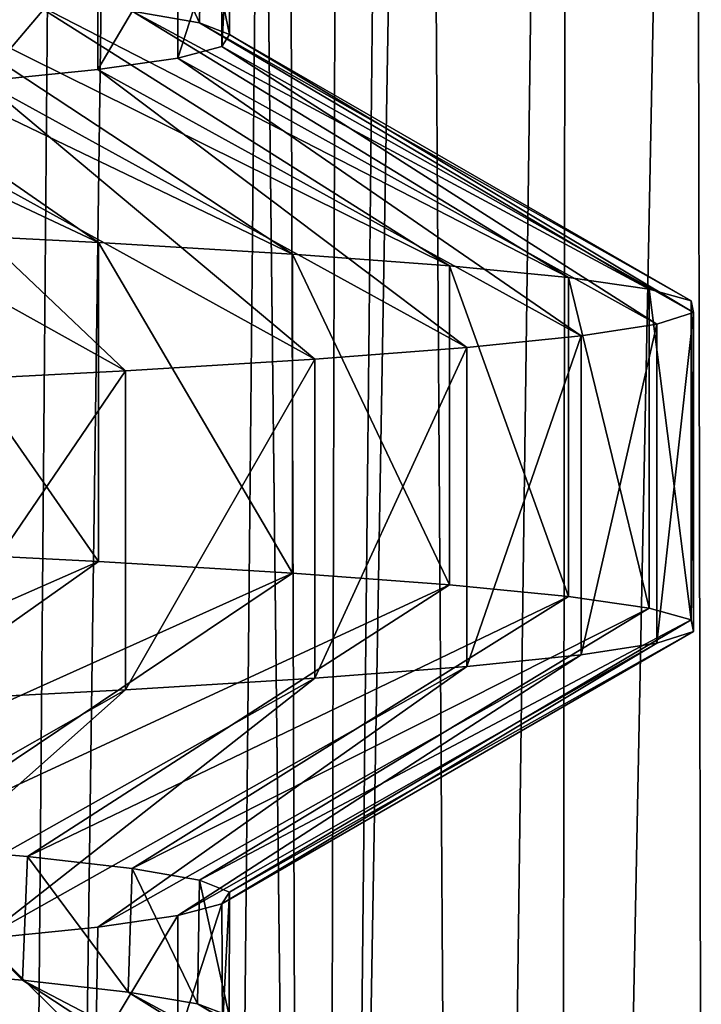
# Model space of a CAD drawing. Header units: millimetres. Extents: x -39.5 to 39.5, y -2 to 94.9.
# Tile 546 of 656: x 13 to 14.4, y 46 to 48. Entities that reach past the tile are written whole.
import ezdxf

# ---------------------------------------------------------------- set-up
doc = ezdxf.new("R2010")
doc.units = ezdxf.units.MM
doc.header["$LTSCALE"] = 65.185185
for name, color, linetype in [('12', 7, 'CONTINUOUS'), ('16', 7, 'CONTINUOUS'), ('172', 7, 'CONTINUOUS'), ('173', 7, 'CONTINUOUS'), ('174', 7, 'CONTINUOUS'), ('51', 7, 'CONTINUOUS'), ('78', 7, 'CONTINUOUS')]:
    doc.layers.add(name, color=color, linetype=linetype)

msp = doc.modelspace()

# ---------------------------------------------------------------- linework, layer by layer
at = {"layer": '12', "color": 7, "linetype": 'Continuous'}
for points in [[(12.4134, 38.2987, -11.3315), (12.7232, 71, -11.4175), (13.0025, 38.2974, -10.6503), (12.4134, 38.2987, -11.3315)], [(12.7232, 71, -11.4175), (13.4463, 71, -10.5564), (13.0025, 38.2974, -10.6503), (12.7232, 71, -11.4175)], [(13.0025, 38.2974, -10.6503), (13.4463, 71, -10.5564), (13.5544, 38.2974, -9.9386), (13.0025, 38.2974, -10.6503)], [(13.6698, 71, 10.2652), (13.3538, 38.2987, 10.2065), (13.8813, 38.2974, 9.4766), (13.6698, 71, 10.2652)], [(13.4463, 71, -10.5564), (14.1112, 71, -9.6496), (13.5544, 38.2974, -9.9386), (13.4463, 71, -10.5564)], [(13.5544, 38.2974, -9.9386), (14.1112, 71, -9.6496), (14.0673, 38.2974, -9.1982), (13.5544, 38.2974, -9.9386)], [(14.3151, 71, 9.3443), (13.6698, 71, 10.2652), (13.8813, 38.2974, 9.4766), (14.3151, 71, 9.3443)], [(14.369, 38.2974, 8.7194), (14.3151, 71, 9.3443), (13.8813, 38.2974, 9.4766), (14.369, 38.2974, 8.7194)], [(14.715, 71, -8.701), (14.5398, 38.2987, -8.4314), (14.0673, 38.2974, -9.1982), (14.715, 71, -8.701)], [(14.1112, 71, -9.6496), (14.715, 71, -8.701), (14.0673, 38.2974, -9.1982), (14.1112, 71, -9.6496)], [(14.8985, 71, 8.383), (14.3151, 71, 9.3443), (14.369, 38.2974, 8.7194), (14.8985, 71, 8.383)]]:
    msp.add_3dface(points, dxfattribs=at)
at = {"layer": '16', "color": 7, "linetype": 'Continuous'}
for points in [[(13.1983, 48.0399, -2.3161), (13.3356, 48.0158, -1.3121), (13.2077, 48.2916, -2.2621), (13.1983, 48.0399, -2.3161)], [(13.2077, 48.2916, -2.2621), (13.3356, 48.0158, -1.3121), (13.3393, 48.2679, -1.2739), (13.2077, 48.2916, -2.2621)], [(13.3356, 48.0158, -1.3121), (13.3966, 47.9918, -0.3015), (13.3393, 48.2679, -1.2739), (13.3356, 48.0158, -1.3121)], [(13.3393, 48.2679, -1.2739), (13.3966, 47.9918, -0.3015), (13.397, 48.2443, -0.2827), (13.3393, 48.2679, -1.2739)], [(13.397, 48.2443, -0.2827), (13.3813, 47.9678, 0.7077), (13.3812, 48.2208, 0.7099), (13.397, 48.2443, -0.2827)], [(13.3966, 47.9918, -0.3015), (13.3813, 47.9678, 0.7077), (13.397, 48.2443, -0.2827), (13.3966, 47.9918, -0.3015)], [(13.3813, 47.9678, 0.7077), (13.2912, 47.944, 1.7044), (13.3812, 48.2208, 0.7099), (13.3813, 47.9678, 0.7077)], [(13.3812, 48.2208, 0.7099), (13.2912, 47.944, 1.7044), (13.2914, 48.1971, 1.7026), (13.3812, 48.2208, 0.7099)], [(13.2914, 48.1971, 1.7026), (13.1282, 47.9204, 2.6851), (13.1276, 48.1733, 2.6883), (13.2914, 48.1971, 1.7026)], [(13.2912, 47.944, 1.7044), (13.1282, 47.9204, 2.6851), (13.2914, 48.1971, 1.7026), (13.2912, 47.944, 1.7044)], [(13.1276, 48.1733, 2.6883), (12.8931, 47.8968, 3.6507), (12.8914, 48.1497, 3.6567), (13.1276, 48.1733, 2.6883)], [(13.1282, 47.9204, 2.6851), (12.8931, 47.8968, 3.6507), (13.1276, 48.1733, 2.6883), (13.1282, 47.9204, 2.6851)], [(12.688, 46.0888, -4.31), (12.9748, 46.065, -3.3487), (12.7001, 46.341, -4.2741), (12.688, 46.0888, -4.31)], [(12.7001, 46.341, -4.2741), (12.9748, 46.065, -3.3487), (12.9853, 46.317, -3.3078), (12.7001, 46.341, -4.2741)], [(12.9748, 46.065, -3.3487), (13.1903, 46.041, -2.3614), (12.9853, 46.317, -3.3078), (12.9748, 46.065, -3.3487)], [(12.9853, 46.317, -3.3078), (13.1903, 46.041, -2.3614), (13.1983, 46.2929, -2.3161), (12.9853, 46.317, -3.3078)], [(13.1903, 46.041, -2.3614), (13.3312, 46.0169, -1.356), (13.1983, 46.2929, -2.3161), (13.1903, 46.041, -2.3614)], [(13.1983, 46.2929, -2.3161), (13.3312, 46.0169, -1.356), (13.3356, 46.2688, -1.3121), (13.1983, 46.2929, -2.3161)], [(13.3312, 46.0169, -1.356), (13.3958, 45.9926, -0.3364), (13.3356, 46.2688, -1.3121), (13.3312, 46.0169, -1.356)], [(13.3356, 46.2688, -1.3121), (13.3958, 45.9926, -0.3364), (13.3966, 46.2448, -0.3015), (13.3356, 46.2688, -1.3121)], [(13.3966, 46.2448, -0.3015), (13.3824, 45.9683, 0.6867), (13.3813, 46.2208, 0.7077), (13.3966, 46.2448, -0.3015)], [(13.3958, 45.9926, -0.3364), (13.3824, 45.9683, 0.6867), (13.3966, 46.2448, -0.3015), (13.3958, 45.9926, -0.3364)], [(13.3813, 46.2208, 0.7077), (13.2915, 45.9441, 1.7017), (13.2912, 46.197, 1.7044), (13.3813, 46.2208, 0.7077)], [(13.3824, 45.9683, 0.6867), (13.2915, 45.9441, 1.7017), (13.3813, 46.2208, 0.7077), (13.3824, 45.9683, 0.6867)], [(13.2915, 45.9441, 1.7017), (13.1243, 45.9199, 2.7044), (13.2912, 46.197, 1.7044), (13.2915, 45.9441, 1.7017)], [(13.2912, 46.197, 1.7044), (13.1243, 45.9199, 2.7044), (13.1282, 46.1734, 2.6851), (13.2912, 46.197, 1.7044)], [(13.1282, 46.1734, 2.6851), (13.1243, 45.9199, 2.7044), (12.8931, 46.1498, 3.6507), (13.1282, 46.1734, 2.6851)], [(13.1243, 45.9199, 2.7044), (12.8835, 45.8959, 3.6846), (12.8931, 46.1498, 3.6507), (13.1243, 45.9199, 2.7044)]]:
    msp.add_3dface(points, dxfattribs=at)
at = {"layer": '172', "color": 7, "linetype": 'Continuous'}
for points in [[(12.3465, 48.1117, -5.2081), (11.9245, 48.1354, -6.1128), (13.1294, 47.5683, -5.7914), (12.3465, 48.1117, -5.2081)], [(13.1294, 47.5683, -5.7914), (11.9245, 48.1354, -6.1128), (12.6609, 47.5921, -6.7546), (13.1294, 47.5683, -5.7914)], [(12.7001, 48.0879, -4.2741), (12.3465, 48.1117, -5.2081), (13.5248, 47.5446, -4.796), (12.7001, 48.0879, -4.2741)], [(13.5248, 47.5446, -4.796), (12.3465, 48.1117, -5.2081), (13.1294, 47.5683, -5.7914), (13.5248, 47.5446, -4.796)], [(12.9853, 48.064, -3.3078), (12.7001, 48.0879, -4.2741), (13.8449, 47.5208, -3.7738), (12.9853, 48.064, -3.3078)], [(13.8449, 47.5208, -3.7738), (12.7001, 48.0879, -4.2741), (13.5248, 47.5446, -4.796), (13.8449, 47.5208, -3.7738)], [(13.1983, 48.0399, -2.3161), (12.9853, 48.064, -3.3078), (14.0878, 47.4971, -2.7306), (13.1983, 48.0399, -2.3161)], [(14.0878, 47.4971, -2.7306), (12.9853, 48.064, -3.3078), (13.8449, 47.5208, -3.7738), (14.0878, 47.4971, -2.7306)], [(13.3356, 48.0158, -1.3121), (13.1983, 48.0399, -2.3161), (14.2522, 47.4733, -1.6722), (13.3356, 48.0158, -1.3121)], [(14.2522, 47.4733, -1.6722), (13.1983, 48.0399, -2.3161), (14.0878, 47.4971, -2.7306), (14.2522, 47.4733, -1.6722)], [(13.3966, 47.9918, -0.3015), (13.3356, 48.0158, -1.3121), (14.3373, 47.4495, -0.6045), (13.3966, 47.9918, -0.3015)], [(14.3373, 47.4495, -0.6045), (13.3356, 48.0158, -1.3121), (14.2522, 47.4733, -1.6722), (14.3373, 47.4495, -0.6045)], [(13.3813, 47.9678, 0.7077), (13.3966, 47.9918, -0.3015), (14.3424, 47.4258, 0.4666), (13.3813, 47.9678, 0.7077)], [(14.3424, 47.4258, 0.4666), (13.3966, 47.9918, -0.3015), (14.3373, 47.4495, -0.6045), (14.3424, 47.4258, 0.4666)], [(13.2912, 47.944, 1.7044), (13.3813, 47.9678, 0.7077), (14.2677, 47.402, 1.535), (13.2912, 47.944, 1.7044)], [(14.2677, 47.402, 1.535), (13.3813, 47.9678, 0.7077), (14.3424, 47.4258, 0.4666), (14.2677, 47.402, 1.535)], [(13.1282, 47.9204, 2.6851), (13.2912, 47.944, 1.7044), (14.1134, 47.3782, 2.595), (13.1282, 47.9204, 2.6851)], [(14.1134, 47.3782, 2.595), (13.2912, 47.944, 1.7044), (14.2677, 47.402, 1.535), (14.1134, 47.3782, 2.595)], [(12.8931, 47.8968, 3.6507), (13.1282, 47.9204, 2.6851), (13.8806, 47.3545, 3.6404), (12.8931, 47.8968, 3.6507)], [(13.8806, 47.3545, 3.6404), (13.1282, 47.9204, 2.6851), (14.1134, 47.3782, 2.595), (13.8806, 47.3545, 3.6404)], [(12.5871, 47.8732, 4.5962), (12.8931, 47.8968, 3.6507), (13.5704, 47.3307, 4.6656), (12.5871, 47.8732, 4.5962)], [(13.5704, 47.3307, 4.6656), (12.8931, 47.8968, 3.6507), (13.8806, 47.3545, 3.6404), (13.5704, 47.3307, 4.6656)], [(12.2114, 47.8495, 5.5173), (12.5871, 47.8732, 4.5962), (13.1846, 47.3069, 5.6648), (12.2114, 47.8495, 5.5173)], [(13.1846, 47.3069, 5.6648), (12.5871, 47.8732, 4.5962), (13.5704, 47.3307, 4.6656), (13.1846, 47.3069, 5.6648)], [(12.7253, 47.2832, 6.6324), (12.2114, 47.8495, 5.5173), (13.1846, 47.3069, 5.6648), (12.7253, 47.2832, 6.6324)], [(12.3338, 46.1124, -5.238), (11.9122, 46.136, -6.1368), (13.0593, 45.5721, -5.9478), (12.3338, 46.1124, -5.238)], [(13.0593, 45.5721, -5.9478), (11.9122, 46.136, -6.1368), (12.5793, 45.5959, -6.9053), (13.0593, 45.5721, -5.9478)], [(12.688, 46.0888, -4.31), (12.3338, 46.1124, -5.238), (13.4666, 45.5484, -4.9572), (12.688, 46.0888, -4.31)], [(13.4666, 45.5484, -4.9572), (12.3338, 46.1124, -5.238), (13.0593, 45.5721, -5.9478), (13.4666, 45.5484, -4.9572)], [(12.9748, 46.065, -3.3487), (12.688, 46.0888, -4.31), (13.7988, 45.5246, -3.9389), (12.9748, 46.065, -3.3487)], [(13.7988, 45.5246, -3.9389), (12.688, 46.0888, -4.31), (13.4666, 45.5484, -4.9572), (13.7988, 45.5246, -3.9389)], [(13.1903, 46.041, -2.3614), (12.9748, 46.065, -3.3487), (14.0542, 45.5009, -2.8987), (13.1903, 46.041, -2.3614)], [(14.0542, 45.5009, -2.8987), (12.9748, 46.065, -3.3487), (13.7988, 45.5246, -3.9389), (14.0542, 45.5009, -2.8987)], [(13.3312, 46.0169, -1.356), (13.1903, 46.041, -2.3614), (14.2312, 45.4771, -1.8424), (13.3312, 46.0169, -1.356)], [(14.2312, 45.4771, -1.8424), (13.1903, 46.041, -2.3614), (14.0542, 45.5009, -2.8987), (14.2312, 45.4771, -1.8424)], [(13.3958, 45.9926, -0.3364), (13.3312, 46.0169, -1.356), (14.329, 45.4533, -0.7758), (13.3958, 45.9926, -0.3364)], [(14.329, 45.4533, -0.7758), (13.3312, 46.0169, -1.356), (14.2312, 45.4771, -1.8424), (14.329, 45.4533, -0.7758)]]:
    msp.add_3dface(points, dxfattribs=at)
at = {"layer": '173', "color": 7, "linetype": 'Continuous'}
for points in [[(13.1294, 47.5683, -5.7914), (12.6609, 47.5921, -6.7546), (13.1294, 46.9183, -5.7914), (13.1294, 47.5683, -5.7914)], [(13.1294, 46.9183, -5.7914), (12.6609, 47.5921, -6.7546), (12.6609, 46.9421, -6.7546), (13.1294, 46.9183, -5.7914)], [(13.5248, 47.5446, -4.796), (13.1294, 47.5683, -5.7914), (13.5248, 46.8946, -4.796), (13.5248, 47.5446, -4.796)], [(13.5248, 46.8946, -4.796), (13.1294, 47.5683, -5.7914), (13.1294, 46.9183, -5.7914), (13.5248, 46.8946, -4.796)], [(13.8449, 47.5208, -3.7738), (13.5248, 47.5446, -4.796), (13.8449, 46.8708, -3.7738), (13.8449, 47.5208, -3.7738)], [(13.8449, 46.8708, -3.7738), (13.5248, 47.5446, -4.796), (13.5248, 46.8946, -4.796), (13.8449, 46.8708, -3.7738)], [(14.0878, 47.4971, -2.7306), (13.8449, 47.5208, -3.7738), (14.0878, 46.8471, -2.7306), (14.0878, 47.4971, -2.7306)], [(14.0878, 46.8471, -2.7306), (13.8449, 47.5208, -3.7738), (13.8449, 46.8708, -3.7738), (14.0878, 46.8471, -2.7306)], [(14.2522, 47.4733, -1.6722), (14.0878, 47.4971, -2.7306), (14.2522, 46.8233, -1.6722), (14.2522, 47.4733, -1.6722)], [(14.2522, 46.8233, -1.6722), (14.0878, 47.4971, -2.7306), (14.0878, 46.8471, -2.7306), (14.2522, 46.8233, -1.6722)], [(14.3373, 47.4495, -0.6045), (14.2522, 47.4733, -1.6722), (14.3373, 46.7995, -0.6045), (14.3373, 47.4495, -0.6045)], [(14.3373, 46.7995, -0.6045), (14.2522, 47.4733, -1.6722), (14.2522, 46.8233, -1.6722), (14.3373, 46.7995, -0.6045)], [(14.3424, 47.4258, 0.4666), (14.3373, 47.4495, -0.6045), (14.3424, 46.7758, 0.4666), (14.3424, 47.4258, 0.4666)], [(14.3424, 46.7758, 0.4666), (14.3373, 47.4495, -0.6045), (14.3373, 46.7995, -0.6045), (14.3424, 46.7758, 0.4666)], [(14.2677, 47.402, 1.535), (14.3424, 47.4258, 0.4666), (14.2677, 46.752, 1.535), (14.2677, 47.402, 1.535)], [(14.2677, 46.752, 1.535), (14.3424, 47.4258, 0.4666), (14.3424, 46.7758, 0.4666), (14.2677, 46.752, 1.535)], [(14.1134, 47.3782, 2.595), (14.2677, 47.402, 1.535), (14.1134, 46.7282, 2.595), (14.1134, 47.3782, 2.595)], [(14.1134, 46.7282, 2.595), (14.2677, 47.402, 1.535), (14.2677, 46.752, 1.535), (14.1134, 46.7282, 2.595)], [(13.8806, 47.3545, 3.6404), (14.1134, 47.3782, 2.595), (13.8806, 46.7045, 3.6404), (13.8806, 47.3545, 3.6404)], [(13.8806, 46.7045, 3.6404), (14.1134, 47.3782, 2.595), (14.1134, 46.7282, 2.595), (13.8806, 46.7045, 3.6404)], [(13.5704, 47.3307, 4.6656), (13.8806, 47.3545, 3.6404), (13.5704, 46.6807, 4.6656), (13.5704, 47.3307, 4.6656)], [(13.5704, 46.6807, 4.6656), (13.8806, 47.3545, 3.6404), (13.8806, 46.7045, 3.6404), (13.5704, 46.6807, 4.6656)], [(13.1846, 47.3069, 5.6648), (13.5704, 47.3307, 4.6656), (13.1846, 46.6569, 5.6648), (13.1846, 47.3069, 5.6648)], [(13.1846, 46.6569, 5.6648), (13.5704, 47.3307, 4.6656), (13.5704, 46.6807, 4.6656), (13.1846, 46.6569, 5.6648)], [(12.7253, 47.2832, 6.6324), (13.1846, 47.3069, 5.6648), (12.7253, 46.6332, 6.6324), (12.7253, 47.2832, 6.6324)], [(12.7253, 46.6332, 6.6324), (13.1846, 47.3069, 5.6648), (13.1846, 46.6569, 5.6648), (12.7253, 46.6332, 6.6324)]]:
    msp.add_3dface(points, dxfattribs=at)
at = {"layer": '174', "color": 7, "linetype": 'Continuous'}
for points in [[(11.9245, 46.3884, -6.1128), (13.1294, 46.9183, -5.7914), (12.6609, 46.9421, -6.7546), (11.9245, 46.3884, -6.1128)], [(11.9245, 46.3884, -6.1128), (12.3465, 46.3647, -5.2081), (13.1294, 46.9183, -5.7914), (11.9245, 46.3884, -6.1128)], [(12.3465, 46.3647, -5.2081), (13.5248, 46.8946, -4.796), (13.1294, 46.9183, -5.7914), (12.3465, 46.3647, -5.2081)], [(12.3465, 46.3647, -5.2081), (12.7001, 46.341, -4.2741), (13.5248, 46.8946, -4.796), (12.3465, 46.3647, -5.2081)], [(12.7001, 46.341, -4.2741), (13.8449, 46.8708, -3.7738), (13.5248, 46.8946, -4.796), (12.7001, 46.341, -4.2741)], [(12.7001, 46.341, -4.2741), (12.9853, 46.317, -3.3078), (13.8449, 46.8708, -3.7738), (12.7001, 46.341, -4.2741)], [(12.9853, 46.317, -3.3078), (14.0878, 46.8471, -2.7306), (13.8449, 46.8708, -3.7738), (12.9853, 46.317, -3.3078)], [(12.9853, 46.317, -3.3078), (13.1983, 46.2929, -2.3161), (14.0878, 46.8471, -2.7306), (12.9853, 46.317, -3.3078)], [(13.1983, 46.2929, -2.3161), (14.2522, 46.8233, -1.6722), (14.0878, 46.8471, -2.7306), (13.1983, 46.2929, -2.3161)], [(13.1983, 46.2929, -2.3161), (13.3356, 46.2688, -1.3121), (14.2522, 46.8233, -1.6722), (13.1983, 46.2929, -2.3161)], [(13.3356, 46.2688, -1.3121), (14.3373, 46.7995, -0.6045), (14.2522, 46.8233, -1.6722), (13.3356, 46.2688, -1.3121)], [(13.3356, 46.2688, -1.3121), (13.3966, 46.2448, -0.3015), (14.3373, 46.7995, -0.6045), (13.3356, 46.2688, -1.3121)], [(13.3966, 46.2448, -0.3015), (14.3424, 46.7758, 0.4666), (14.3373, 46.7995, -0.6045), (13.3966, 46.2448, -0.3015)], [(13.3966, 46.2448, -0.3015), (13.3813, 46.2208, 0.7077), (14.3424, 46.7758, 0.4666), (13.3966, 46.2448, -0.3015)], [(13.3813, 46.2208, 0.7077), (14.2677, 46.752, 1.535), (14.3424, 46.7758, 0.4666), (13.3813, 46.2208, 0.7077)], [(13.3813, 46.2208, 0.7077), (13.2912, 46.197, 1.7044), (14.2677, 46.752, 1.535), (13.3813, 46.2208, 0.7077)], [(13.2912, 46.197, 1.7044), (14.1134, 46.7282, 2.595), (14.2677, 46.752, 1.535), (13.2912, 46.197, 1.7044)], [(13.2912, 46.197, 1.7044), (13.1282, 46.1734, 2.6851), (14.1134, 46.7282, 2.595), (13.2912, 46.197, 1.7044)], [(13.1282, 46.1734, 2.6851), (13.8806, 46.7045, 3.6404), (14.1134, 46.7282, 2.595), (13.1282, 46.1734, 2.6851)], [(13.1282, 46.1734, 2.6851), (12.8931, 46.1498, 3.6507), (13.8806, 46.7045, 3.6404), (13.1282, 46.1734, 2.6851)], [(12.8931, 46.1498, 3.6507), (13.5704, 46.6807, 4.6656), (13.8806, 46.7045, 3.6404), (12.8931, 46.1498, 3.6507)], [(12.8931, 46.1498, 3.6507), (12.5871, 46.1262, 4.5962), (13.5704, 46.6807, 4.6656), (12.8931, 46.1498, 3.6507)], [(12.5871, 46.1262, 4.5962), (13.1846, 46.6569, 5.6648), (13.5704, 46.6807, 4.6656), (12.5871, 46.1262, 4.5962)], [(12.5871, 46.1262, 4.5962), (12.2114, 46.1025, 5.5173), (13.1846, 46.6569, 5.6648), (12.5871, 46.1262, 4.5962)], [(12.2114, 46.1025, 5.5173), (12.7253, 46.6332, 6.6324), (13.1846, 46.6569, 5.6648), (12.2114, 46.1025, 5.5173)]]:
    msp.add_3dface(points, dxfattribs=at)
at = {"layer": '51', "color": 7, "linetype": 'Continuous'}
for points in [[(13.2178, 71, 11.3428), (12.4517, 71, 12.1789), (12.9442, 38.2971, 11.1708), (13.2178, 71, 11.3428)], [(13.586, 38.2987, 10.3807), (13.2178, 71, 11.3428), (12.9442, 38.2971, 11.1708), (13.586, 38.2987, 10.3807)], [(13.9278, 71, 10.4587), (13.2178, 71, 11.3428), (13.586, 38.2987, 10.3807), (13.9278, 71, 10.4587)]]:
    msp.add_3dface(points, dxfattribs=at)
at = {"layer": '78', "color": 7, "linetype": 'Continuous'}
for points in [[(13.3538, 38.2987, 10.2065), (13.6698, 71, 10.2652), (13.586, 38.2987, 10.3807), (13.3538, 38.2987, 10.2065)], [(13.6698, 71, 10.2652), (13.9278, 71, 10.4587), (13.586, 38.2987, 10.3807), (13.6698, 71, 10.2652)]]:
    msp.add_3dface(points, dxfattribs=at)

doc.saveas('drawing.dxf')
